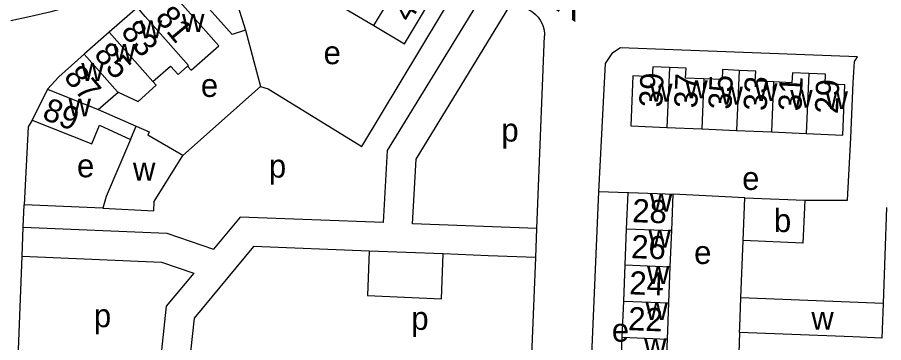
# Model space of a CAD drawing. Extents: x 159675 to 162108, y 386471 to 388472.
# Drawn here: x 161525.1 to 161674.3, y 386763.5 to 386819.6 of the extents above; entities that cross this region are included whole.
import ezdxf

# ---------------------------------------------------------------- set-up
doc = ezdxf.new("R2010")
doc.units = 0
for name, color, linetype in [('BLT_Basislijn', 7, 'Continuous'), ('BLT_Bebouwing', 7, 'Continuous'), ('BLT_Centroide', 7, 'Continuous'), ('BLT_Huisnummer', 7, 'Continuous'), ('BLT_Huisnummer_ tussenligend', 7, 'Continuous'), ('BLT_Onderverdeling_panden', 7, 'Continuous'), ('BLT_Straatnaam', 7, 'Continuous')]:
    doc.layers.add(name, color=color, linetype=linetype)

msp = doc.modelspace()

# ---------------------------------------------------------------- linework, layer by layer
at = {"layer": 'BLT_Basislijn'}
for p, q in [((161564.33, 386817.35), (161566.96, 386807.66)), ((161614.55, 386783.2), (161615.84, 386816.36)), ((161566.96, 386807.66), (161553.56, 386795.79)), ((161625.12, 386789.54), (161623.04, 386739.57)), ((161630.23, 386789.37), (161625.12, 386789.54)), ((161650.37, 386788.49), (161638.01, 386789.09)), ((161526.07, 386783.41), (161526.21, 386787.25)), ((161539.78, 386786.68), (161526.21, 386787.25)), ((161674.76, 386786.84), (161674.16, 386770.28)), ((161525.88, 386778.41), (161526.07, 386783.41)), ((161614.55, 386783.2), (161593.12, 386784.03)), ((161614.35, 386778.2), (161614.55, 386783.2)), ((161649.68, 386771.24), (161650.06, 386781.11)), ((161614.35, 386778.2), (161606.15, 386778.52)), ((161613.69, 386761.38), (161614.35, 386778.2)), ((161649.44, 386765.3), (161648.35, 386738.66))]:
    msp.add_line(p, q, dxfattribs=at)
for points in [[(161523.94, 386819), (161527.4, 386819.76), (161530.87, 386820.59), (161534.31, 386821.5), (161537.73, 386822.49), (161541.13, 386823.55), (161544.5, 386824.69), (161547.85, 386825.9), (161549.42, 386826.51)], [(161566.96, 386807.66), (161568.27, 386807.24), (161584.36, 386797.34), (161601.13, 386825.24)], [(161588.12, 386784.22), (161588.82, 386796.66), (161604.92, 386823)], [(161593.12, 386784.03), (161593.74, 386795.12), (161609.89, 386821.55)], [(161612.14, 386821.24), (161612.73, 386821.05), (161613.3, 386820.79), (161613.82, 386820.46), (161614.31, 386820.06), (161614.73, 386819.6), (161615.1, 386819.1), (161615.39, 386818.55), (161615.62, 386817.97), (161615.77, 386817.36), (161615.84, 386816.74), (161615.84, 386816.36)], [(161669.74, 386812.74), (161628.93, 386814.29), (161627.44, 386813.33), (161626.27, 386811.61)], [(161660.66, 386788.06), (161668.05, 386788.1), (161668.58, 386798.84), (161669.02, 386808.29), (161669.21, 386811.98), (161669.74, 386812.74)], [(161626.27, 386811.61), (161625.12, 386789.54)], [(161527.59, 386801.86), (161526.92, 386800.7), (161526.21, 386787.25)], [(161588.12, 386784.22), (161563.45, 386785.18), (161558.85, 386779.64)], [(161526.07, 386783.41), (161550.83, 386782.39), (161558.85, 386779.64)], [(161585.67, 386779.31), (161565.72, 386780.09), (161555.49, 386767.77), (161554.59, 386759.35)], [(161525.92, 386760.67), (161525.21, 386760.85), (161525.88, 386778.41)], [(161525.88, 386778.41), (161549.89, 386777.42), (161555.43, 386775.52)], [(161585.67, 386779.31), (161585.36, 386771.68), (161598.12, 386771.08), (161598.39, 386778.82)], [(161598.39, 386778.82), (161585.67, 386779.31)], [(161606.15, 386778.52), (161598.39, 386778.82)], [(161555.43, 386775.52), (161550.68, 386769.81), (161549.58, 386759.58)]]:
    msp.add_lwpolyline(points, dxfattribs=at)
at = {"layer": 'BLT_Bebouwing'}
for p, q in [((161560.91, 386828.51), (161564.33, 386817.35)), ((161581.19, 386821.27), (161586.47, 386818.13)), ((161540.9, 386817.02), (161536.58, 386813.21)), ((161530.23, 386807.19), (161527.59, 386801.86)), ((161538.98, 386803.69), (161545.52, 386800.85)), ((161636.9, 386800.62), (161642.92, 386800.36)), ((161553.56, 386795.79), (161547.51, 386799.27)), ((161642.92, 386800.36), (161648.92, 386800.1)), ((161648.92, 386800.1), (161654.93, 386799.83)), ((161654.93, 386799.83), (161660.93, 386799.57)), ((161544.54, 386798.55), (161540.34, 386788.7)), ((161548.62, 386787.83), (161553.56, 386795.79)), ((161540.34, 386788.7), (161539.78, 386786.68)), ((161629.99, 386783.17), (161630.23, 386789.37)), ((161637.76, 386782.85), (161638.01, 386789.09)), ((161650.06, 386781.11), (161650.37, 386788.49)), ((161650.37, 386788.49), (161660.66, 386788.06)), ((161629.74, 386776.93), (161629.99, 386783.17)), ((161637.51, 386776.62), (161637.76, 386782.85)), ((161629.49, 386770.7), (161629.74, 386776.93)), ((161637.26, 386770.39), (161637.51, 386776.62)), ((161629.24, 386764.47), (161629.49, 386770.7)), ((161674.16, 386770.28), (161649.68, 386771.24)), ((161637.01, 386764.16), (161637.26, 386770.39)), ((161628.99, 386758.23), (161629.24, 386764.47)), ((161636.76, 386757.92), (161637.01, 386764.16))]:
    msp.add_line(p, q, dxfattribs=at)
for points in [[(161564.33, 386817.35), (161562.07, 386816.58), (161557.11, 386822.13), (161555.35, 386825.97), (161560.91, 386828.51)], [(161586.47, 386818.13), (161591.76, 386814.98), (161595.88, 386821.91), (161590.6, 386825.06)], [(161554.39, 386811.16), (161555.02, 386810.45), (161559.77, 386814.65), (161551.7, 386823.8)], [(161547.08, 386819.73), (161545.73, 386821.27), (161540.9, 386817.02)], [(161536.58, 386813.21), (161532.18, 386809.33), (161530.23, 386807.19)], [(161548.42, 386808.49), (161551.46, 386811.17), (161552.75, 386809.71), (161554.39, 386811.16)], [(161637.35, 386810.91), (161634.48, 386811.03), (161634.41, 386809.33), (161631.08, 386809.47), (161630.7, 386800.89), (161636.9, 386800.62)], [(161643.3, 386808.96), (161640.15, 386809.1), (161640.22, 386810.78), (161637.35, 386810.91)], [(161649.37, 386810.43), (161646.52, 386810.55), (161646.44, 386808.83), (161643.3, 386808.96)], [(161655.3, 386808.43), (161652.14, 386808.57), (161652.22, 386810.31), (161649.37, 386810.43)], [(161661.38, 386809.91), (161658.53, 386810.03), (161658.46, 386808.29), (161655.3, 386808.43)], [(161660.93, 386799.57), (161667.2, 386799.3), (161667.58, 386807.94), (161664.16, 386808.09), (161664.23, 386809.78), (161661.38, 386809.91)], [(161542.41, 386806.66), (161545.84, 386805.06), (161548.96, 386807.89), (161548.42, 386808.49)], [(161538.98, 386803.69), (161542.41, 386806.66)], [(161527.59, 386801.86), (161537.91, 386797.79), (161539.23, 386801.02), (161544.54, 386798.55)], [(161630.23, 386789.37), (161630.38, 386789.39), (161635.23, 386789.2), (161638.01, 386789.09)], [(161539.78, 386786.68), (161548.54, 386786.24), (161548.62, 386787.83)], [(161660.66, 386788.06), (161660.35, 386780.68), (161650.06, 386781.11)], [(161649.44, 386765.3), (161649.48, 386766.25), (161649.68, 386771.24)], [(161674.16, 386770.28), (161673.93, 386764.34), (161668.93, 386764.54), (161649.44, 386765.3)]]:
    msp.add_lwpolyline(points, dxfattribs=at)
at = {"layer": 'BLT_Onderverdeling_panden'}
for p, q in [((161586.47, 386818.13), (161590.6, 386825.06)), ((161548.42, 386808.49), (161540.9, 386817.02)), ((161637.35, 386810.91), (161636.9, 386800.62)), ((161649.37, 386810.43), (161648.92, 386800.1)), ((161661.38, 386809.91), (161660.93, 386799.57)), ((161643.3, 386808.96), (161642.92, 386800.36)), ((161655.3, 386808.43), (161654.93, 386799.83)), ((161530.23, 386807.19), (161538.98, 386803.69)), ((161544.54, 386798.55), (161545.52, 386800.85)), ((161629.99, 386783.17), (161637.76, 386782.85)), ((161629.74, 386776.93), (161637.51, 386776.62)), ((161629.49, 386770.7), (161637.26, 386770.39)), ((161629.24, 386764.47), (161637.01, 386764.16))]:
    msp.add_line(p, q, dxfattribs=at)
for points in [[(161554.39, 386811.16), (161554.54, 386811.29), (161547.08, 386819.73)], [(161542.41, 386806.66), (161542.28, 386806.72), (161536.58, 386813.21)], [(161545.52, 386800.85), (161547.78, 386799.87), (161547.51, 386799.27)]]:
    msp.add_lwpolyline(points, dxfattribs=at)

# ---------------------------------------------------------------- texts
at = {"layer": 'BLT_Centroide'}
for s, p in [('w', (161553.42, 386817.05)), ('w', (161546.14, 386815.95)), ('w', (161541.56, 386811.91)), ('e', (161577.8, 386811.49)), ('w', (161536.07, 386808.62)), ('e', (161556.67, 386805.85)), ('w', (161634.03, 386805.05)), ('w', (161640.09, 386805.62)), ('w', (161652.11, 386805.14)), ('w', (161646.14, 386804.53)), ('w', (161658.16, 386804)), ('w', (161664.25, 386803.77)), ('w', (161533.87, 386802.5)), ('p', (161608.42, 386798.17)), ('e', (161535.33, 386792.02)), ('p', (161568.38, 386791.97)), ('w', (161544.97, 386791.46)), ('e', (161649.89, 386789.84)), ('w', (161634, 386786.12)), ('b', (161655.36, 386782.59)), ('w', (161633.75, 386779.91)), ('e', (161641.61, 386777.09)), ('w', (161633.5, 386773.66)), ('p', (161538.24, 386766.21)), ('w', (161633.25, 386767.44)), ('p', (161592.91, 386765.75)), ('w', (161661.8, 386765.78)), ('e', (161627.44, 386763.71)), ('w', (161633, 386761.19))]:
    msp.add_text(s, height=4, dxfattribs=at).set_placement(p)
at = {"layer": 'BLT_Huisnummer'}
for s, rotation, p in [('41', 59.2336, (161592.7, 386818.53)), ('81', 309.7738, (161548.66, 386819.44)), ('85', 311.4002, (161538.09, 386813.08)), ('39', 87.5081, (161636.12, 386804)), ('33', 87.5081, (161654.1, 386803.4)), ('29', 87.5081, (161666.38, 386802.88)), ('89', 338.4588, (161529.14, 386802.13)), ('28', 357.7026, (161630.9, 386784.31)), ('22', 357.7026, (161630.19, 386765.71))]:
    msp.add_text(s, height=4, rotation=rotation, dxfattribs=at).set_placement(p)
at = {"layer": 'BLT_Huisnummer_ tussenligend'}
for s, rotation, p in [('83', 309.7738, (161542.74, 386817.01)), ('87', 309.7738, (161532.9, 386809.24)), ('37', 87.5081, (161642.14, 386803.86)), ('35', 87.5081, (161648.04, 386803.62)), ('31', 87.5081, (161660.09, 386803.34)), ('26', 357.7026, (161630.72, 386778.11)), ('24', 357.7026, (161630.39, 386771.88))]:
    msp.add_text(s, height=4, rotation=rotation, dxfattribs=at).set_placement(p)
at = {"layer": 'BLT_Straatnaam'}
msp.add_text('VEELAKKER', height=5, rotation=328.3681, dxfattribs=at).set_placement((161587.57, 386839.44))

doc.saveas('drawing.dxf')
